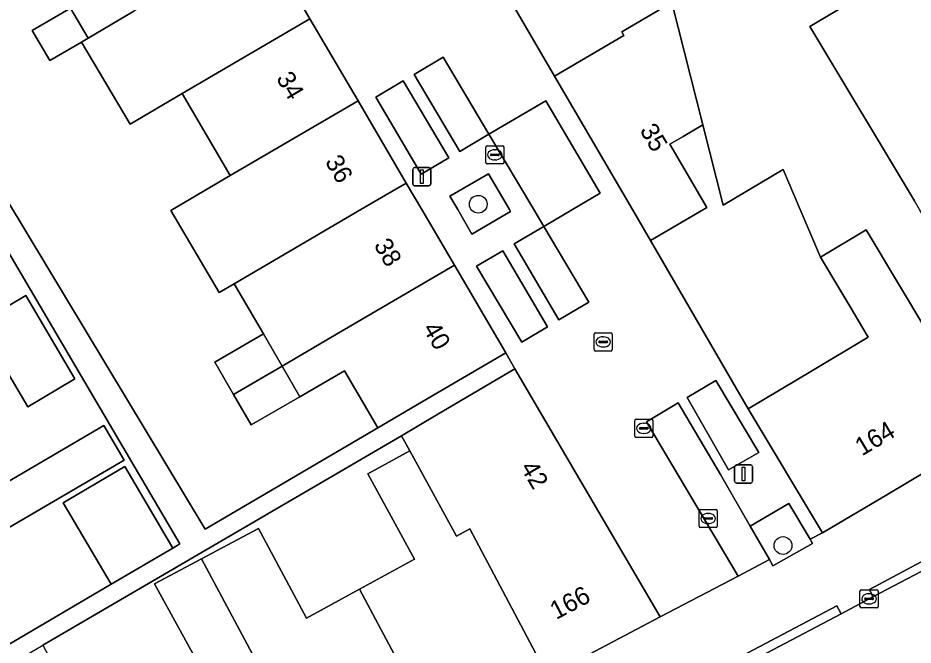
# Model space of a CAD drawing. Extents: x 161771 to 163125, y 382475 to 383179.
# Drawn here: x 162314.5 to 162363.7, y 382726.06 to 382760.54 of the extents above; entities that cross this region are included whole.
import ezdxf

# ---------------------------------------------------------------- set-up
doc = ezdxf.new("R2010")
doc.units = 0
for name, color, linetype in [('IMGEO_Boom', 7, 'Continuous'), ('IMGEO_Erf', 7, 'Continuous'), ('IMGEO_Groenvoorziening', 7, 'Continuous'), ('IMGEO_Kolk', 7, 'Continuous'), ('IMGEO_Lichtmast', 7, 'Continuous'), ('IMGEO_Muur', 7, 'Continuous'), ('IMGEO_Pand', 7, 'Continuous'), ('IMGEO_Pand_nummerreeks', 7, 'Continuous'), ('IMGEO_Parkeervlak_open', 7, 'Continuous'), ('IMGEO_Rijbaan_lokaal_open', 7, 'Continuous'), ('IMGEO_Rioolput', 7, 'Continuous'), ('IMGEO_Voetpad_open', 7, 'Continuous'), ('IMGEO_Woonerf_open', 7, 'Continuous')]:
    doc.layers.add(name, color=color, linetype=linetype)

msp = doc.modelspace()

# ---------------------------------------------------------------- linework, layer by layer
at = {"layer": 'IMGEO_Boom'}
for centre in [(162339.799, 382750.293), (162356.546, 382731.533)]:
    msp.add_circle(centre, 0.489, dxfattribs=at)
at = {"layer": 'IMGEO_Erf'}
for points in [[(162338.576, 382783.419), (162341.104, 382779.105), (162340.784, 382778.917), (162341.817, 382777.155), (162342.435, 382776.102), (162344.973, 382777.589), (162344.709, 382778.041), (162346.368, 382779.013), (162347.725, 382776.699), (162351.697, 382779.077), (162361.791, 382762.328), (162358.025, 382760.073), (162363.767, 382750.483)], [(162302.938, 382768.724), (162324.79, 382732.441), (162334.281, 382738.012), (162332.451, 382741.138), (162330.001, 382739.714), (162327.327, 382738.16), (162326.357, 382739.829), (162325.318, 382741.616), (162327.992, 382743.17), (162326.391, 382745.924), (162325.568, 382745.437), (162322.903, 382749.946), (162326.165, 382751.873), (162323.52, 382756.39), (162320.674, 382754.703), (162318.001, 382759.203), (162316.257, 382758.189), (162315.293, 382759.842), (162317.397, 382761.07), (162318.362, 382759.417), (162320.875, 382760.909)], [(162313.959, 382726.072), (162319.628, 382729.406), (162316.994, 382733.878), (162320.379, 382735.872), (162323.014, 382731.397), (162323.401, 382731.624), (162306.253, 382760.786)], [(162310.024, 382732.754), (162319.223, 382738.132), (162320.333, 382736.234), (162311.14, 382730.859)]]:
    msp.add_lwpolyline(points, dxfattribs=at)
for points in [[(162358.601, 382747.391), (162357.49, 382750), (162356.548, 382752.212), (162353.265, 382750.246), (162352.146, 382754.659), (162351.055, 382754.02), (162350.321, 382753.59), (162352.361, 382750.11), (162352.173, 382750), (162349.271, 382748.299), (162353.117, 382741.669), (162354.64, 382739.044), (162358.167, 382741.154), (162361.233, 382742.988), (162360.155, 382744.791), (162359.67, 382745.603)], [(162314.936, 382745.271), (162317.633, 382740.689), (162315.038, 382739.162), (162312.341, 382743.743)], [(162333.734, 382735.474), (162336.034, 382736.735), (162335.582, 382737.558), (162315.862, 382726.049), (162318.3, 382721.471), (162318.523, 382721.051), (162321.429, 382722.643), (162324.739, 382724.457), (162322.01, 382729.437), (162324.592, 382730.811), (162327.726, 382732.479), (162330.358, 382727.536), (162333.269, 382729.131), (162336.3, 382730.793)]]:
    msp.add_lwpolyline(points, close=True, dxfattribs=at)
at = {"layer": 'IMGEO_Groenvoorziening'}
for points in [[(162339.452, 382748.643), (162341.564, 382749.904), (162341.508, 382750), (162340.365, 382751.964), (162338.243, 382750.74), (162338.67, 382750)], [(162358.035, 382731.885), (162356.871, 382733.844), (162354.746, 382732.595), (162355.795, 382730.757), (162355.992, 382730.412), (162358.174, 382731.65)]]:
    msp.add_lwpolyline(points, close=True, dxfattribs=at)
at = {"layer": 'IMGEO_Kolk'}
for p, q in [((162340.212, 382752.587), (162340.212, 382753.439)), ((162340.287, 382753.513), (162341.139, 382753.513)), ((162341.213, 382753.439), (162341.213, 382752.587)), ((162340.471, 382753.007), (162340.471, 382753.019)), ((162340.909, 382752.97), (162340.511, 382752.97)), ((162340.514, 382753.056), (162340.912, 382753.056)), ((162340.7, 382753.293), (162340.725, 382753.293)), ((162340.955, 382753.019), (162340.955, 382753.007)), ((162341.139, 382752.513), (162340.287, 382752.513)), ((162340.723, 382752.733), (162340.698, 382752.733)), ((162346.164, 382742.301), (162346.164, 382743.153)), ((162346.239, 382743.227), (162347.091, 382743.227)), ((162347.165, 382743.153), (162347.165, 382742.301)), ((162346.423, 382742.721), (162346.423, 382742.733)), ((162346.861, 382742.684), (162346.463, 382742.684)), ((162346.466, 382742.77), (162346.864, 382742.77)), ((162346.652, 382743.007), (162346.677, 382743.007)), ((162346.907, 382742.733), (162346.907, 382742.721)), ((162347.091, 382742.227), (162346.239, 382742.227)), ((162346.675, 382742.447), (162346.65, 382742.447)), ((162351.935, 382732.591), (162351.935, 382733.443)), ((162352.01, 382733.517), (162352.862, 382733.517)), ((162352.423, 382733.297), (162352.448, 382733.297)), ((162352.936, 382733.443), (162352.936, 382732.591)), ((162352.194, 382733.011), (162352.194, 382733.023)), ((162352.632, 382732.974), (162352.234, 382732.974)), ((162352.237, 382733.06), (162352.635, 382733.06)), ((162352.678, 382733.023), (162352.678, 382733.011)), ((162352.862, 382732.517), (162352.01, 382732.517)), ((162352.446, 382732.737), (162352.421, 382732.737)), ((162360.774, 382728.18), (162360.774, 382729.032)), ((162360.849, 382729.106), (162361.701, 382729.106)), ((162361.262, 382728.886), (162361.287, 382728.886)), ((162361.775, 382729.032), (162361.775, 382728.18)), ((162361.033, 382728.6), (162361.033, 382728.612)), ((162361.471, 382728.563), (162361.073, 382728.563)), ((162361.076, 382728.649), (162361.474, 382728.649)), ((162361.285, 382728.326), (162361.26, 382728.326)), ((162361.517, 382728.612), (162361.517, 382728.6)), ((162361.701, 382728.106), (162360.849, 382728.106))]:
    msp.add_line(p, q, dxfattribs=at)
for points in [[(162340.212, 382752.587), (162340.212, 382753.439)], [(162340.287, 382753.513), (162341.139, 382753.513)], [(162341.213, 382753.439), (162341.213, 382752.587)], [(162341.139, 382752.513), (162340.287, 382752.513)], [(162346.164, 382742.301), (162346.164, 382743.153)], [(162346.239, 382743.227), (162347.091, 382743.227)], [(162347.165, 382743.153), (162347.165, 382742.301)], [(162347.091, 382742.227), (162346.239, 382742.227)], [(162351.935, 382732.591), (162351.935, 382733.443)], [(162352.01, 382733.517), (162352.862, 382733.517)], [(162352.936, 382733.443), (162352.936, 382732.591)], [(162352.862, 382732.517), (162352.01, 382732.517)], [(162360.774, 382728.18), (162360.774, 382729.032)], [(162360.849, 382729.106), (162361.701, 382729.106)], [(162361.775, 382729.032), (162361.775, 382728.18)], [(162361.701, 382728.106), (162360.849, 382728.106)]]:
    msp.add_lwpolyline(points, dxfattribs=at)
for centre, radius, start, end in [((162340.289, 382753.437), 0.0765, 91.552, 178.448), ((162340.289, 382753.437), 0.0765, 91.552, 178.448), ((162341.137, 382753.437), 0.0765, 1.552, 88.448), ((162341.137, 382753.437), 0.0765, 1.552, 88.448), ((162340.511, 382753.016), 0.0403, 85.8775, 175.7526), ((162340.508, 382753.006), 0.0366, 178.938, 274.7102), ((162340.912, 382753.013), 0.043, 264.8664, 352.4533), ((162340.916, 382753.018), 0.0386, 1.7309, 96.639), ((162340.289, 382752.589), 0.0765, 181.552, 268.448), ((162340.289, 382752.589), 0.0765, 181.552, 268.448), ((162341.137, 382752.589), 0.0765, 271.552, 358.448), ((162341.137, 382752.589), 0.0765, 271.552, 358.448), ((162346.241, 382743.151), 0.0765, 91.552, 178.448), ((162346.241, 382743.151), 0.0765, 91.552, 178.448), ((162347.089, 382743.151), 0.0765, 1.552, 88.448), ((162347.089, 382743.151), 0.0765, 1.552, 88.448), ((162346.463, 382742.73), 0.0403, 85.8775, 175.7526), ((162346.46, 382742.72), 0.0366, 178.938, 274.7102), ((162346.864, 382742.727), 0.043, 264.8664, 352.4533), ((162346.868, 382742.732), 0.0386, 1.7309, 96.639), ((162346.241, 382742.303), 0.0765, 181.552, 268.448), ((162346.241, 382742.303), 0.0765, 181.552, 268.448), ((162347.089, 382742.303), 0.0765, 271.552, 358.448), ((162347.089, 382742.303), 0.0765, 271.552, 358.448), ((162352.012, 382733.441), 0.0765, 91.552, 178.448), ((162352.012, 382733.441), 0.0765, 91.552, 178.448), ((162352.86, 382733.441), 0.0765, 1.552, 88.448), ((162352.86, 382733.441), 0.0765, 1.552, 88.448), ((162352.234, 382733.02), 0.0403, 85.8775, 175.7526), ((162352.231, 382733.01), 0.0366, 178.938, 274.7102), ((162352.635, 382733.017), 0.043, 264.8664, 352.4533), ((162352.639, 382733.022), 0.0386, 1.7309, 96.639), ((162352.012, 382732.593), 0.0765, 181.552, 268.448), ((162352.012, 382732.593), 0.0765, 181.552, 268.448), ((162352.86, 382732.593), 0.0765, 271.552, 358.448), ((162352.86, 382732.593), 0.0765, 271.552, 358.448), ((162360.851, 382729.03), 0.0765, 91.552, 178.448), ((162360.851, 382729.03), 0.0765, 91.552, 178.448), ((162361.699, 382729.03), 0.0765, 1.552, 88.448), ((162361.699, 382729.03), 0.0765, 1.552, 88.448), ((162361.073, 382728.609), 0.0403, 85.8775, 175.7526), ((162361.07, 382728.599), 0.0366, 178.938, 274.7102), ((162361.474, 382728.606), 0.043, 264.8664, 352.4533), ((162361.478, 382728.611), 0.0386, 1.7309, 96.639), ((162360.851, 382728.182), 0.0765, 181.552, 268.448), ((162360.851, 382728.182), 0.0765, 181.552, 268.448), ((162361.699, 382728.182), 0.0765, 271.552, 358.448), ((162361.699, 382728.182), 0.0765, 271.552, 358.448)]:
    msp.add_arc(centre, radius, start, end, dxfattribs=at)
for centre, major_axis, ratio, start_param, end_param in [((162340.699, 382753.013), (-0.387, 0.002), 0.722429, 4.712389, 7.853982), ((162340.724, 382753.013), (-0.39, 0.002), 0.717154, 1.570796, 4.712389), ((162346.651, 382742.727), (-0.387, 0.002), 0.722429, 4.712389, 7.853982), ((162346.676, 382742.727), (-0.39, 0.002), 0.717154, 1.570796, 4.712389), ((162352.422, 382733.017), (-0.387, 0.002), 0.722429, 4.712389, 7.853982), ((162352.447, 382733.017), (-0.39, 0.002), 0.717154, 1.570796, 4.712389), ((162361.261, 382728.606), (-0.387, 0.002), 0.722429, 4.712389, 7.853982), ((162361.286, 382728.606), (-0.39, 0.002), 0.717154, 1.570796, 4.712389)]:
    msp.add_ellipse(centre, major_axis=major_axis, ratio=ratio, start_param=start_param, end_param=end_param, dxfattribs=at)
at = {"layer": 'IMGEO_Lichtmast'}
for p, q in [((162336.196, 382751.407), (162336.196, 382752.207)), ((162336.196, 382752.207), (162336.196, 382751.407)), ((162336.296, 382752.307), (162337.086, 382752.307)), ((162337.086, 382752.307), (162336.296, 382752.307)), ((162337.186, 382752.207), (162337.186, 382751.407)), ((162337.186, 382751.407), (162337.186, 382752.207)), ((162337.086, 382751.307), (162336.296, 382751.307)), ((162336.296, 382751.307), (162337.086, 382751.307)), ((162353.882, 382735.064), (162353.882, 382735.864)), ((162353.882, 382735.864), (162353.882, 382735.064)), ((162353.982, 382735.964), (162354.772, 382735.964)), ((162354.772, 382735.964), (162353.982, 382735.964)), ((162354.872, 382735.864), (162354.872, 382735.064)), ((162354.872, 382735.064), (162354.872, 382735.864)), ((162354.772, 382734.964), (162353.982, 382734.964)), ((162353.982, 382734.964), (162354.772, 382734.964))]:
    msp.add_line(p, q, dxfattribs=at)
for points in [[(162336.616, 382752.182), (162336.766, 382752.182), (162336.766, 382751.432), (162336.616, 382751.432), (162336.616, 382752.182)], [(162354.302, 382735.839), (162354.452, 382735.839), (162354.452, 382735.089), (162354.302, 382735.089), (162354.302, 382735.839)]]:
    msp.add_lwpolyline(points, dxfattribs=at)
for centre, start, end in [((162336.296, 382752.207), 90, 180), ((162336.296, 382752.207), 90, 180), ((162337.086, 382752.207), 0, 90), ((162337.086, 382752.207), 360, 90), ((162336.296, 382751.407), 180, 270), ((162336.296, 382751.407), 180, 270), ((162337.086, 382751.407), 270, 0), ((162337.086, 382751.407), 270, 0), ((162353.982, 382735.864), 90, 180), ((162353.982, 382735.864), 90, 180), ((162354.772, 382735.864), 0, 90), ((162354.772, 382735.864), 360, 90), ((162353.982, 382735.064), 180, 270), ((162353.982, 382735.064), 180, 270), ((162354.772, 382735.064), 270, 0), ((162354.772, 382735.064), 270, 0)]:
    msp.add_arc(centre, 0.1, start, end, dxfattribs=at)
at = {"layer": 'IMGEO_Muur'}
msp.add_lwpolyline([(162349.271, 382748.299), (162353.117, 382741.669)], dxfattribs=at)
at = {"layer": 'IMGEO_Pand'}
for points in [[(162358.025, 382760.073), (162361.791, 382762.328), (162351.697, 382779.077), (162347.725, 382776.699), (162347.486, 382776.556), (162349.006, 382767.28), (162349.938, 382763.369), (162350.441, 382761.385), (162352.146, 382754.659), (162353.265, 382750.246), (162356.548, 382752.212), (162357.49, 382750), (162358.601, 382747.391), (162361.116, 382748.897), (162367.842, 382737.655), (162373.426, 382740.995), (162370.859, 382745.286), (162369.334, 382747.836), (162366.401, 382746.082), (162365.318, 382747.892), (162364.056, 382750), (162363.767, 382750.483)], [(162343.535, 382766.852), (162339.733, 382764.622), (162339.858, 382764.42), (162343.997, 382757.332), (162347.805, 382759.565), (162347.685, 382759.77), (162350.441, 382761.385), (162346.291, 382768.467)], [(162330.551, 382760.494), (162327.905, 382765.014), (162320.875, 382760.909), (162318.362, 382759.417), (162318.001, 382759.203), (162320.674, 382754.703), (162323.52, 382756.39)], [(162352.146, 382754.659), (162350.441, 382761.385), (162347.685, 382759.77), (162347.805, 382759.565), (162343.997, 382757.332), (162348.278, 382750), (162349.271, 382748.299), (162352.173, 382750), (162352.361, 382750.11), (162350.321, 382753.59), (162351.055, 382754.02)], [(162316.257, 382758.189), (162318.001, 382759.203), (162318.362, 382759.417), (162317.397, 382761.07), (162315.293, 382759.842)], [(162333.196, 382755.976), (162330.551, 382760.494), (162323.52, 382756.39), (162326.165, 382751.873)], [(162333.196, 382755.976), (162326.165, 382751.873), (162322.903, 382749.946), (162325.568, 382745.437), (162326.391, 382745.924), (162333.345, 382750), (162335.842, 382751.457)], [(162338.487, 382746.939), (162336.695, 382750), (162335.842, 382751.457), (162333.345, 382750), (162326.391, 382745.924), (162327.992, 382743.17), (162329.021, 382741.4), (162331.479, 382742.849)], [(162359.67, 382745.603), (162360.155, 382744.791), (162361.233, 382742.988), (162358.167, 382741.154), (162354.64, 382739.044), (162358.717, 382732.229), (162362.258, 382734.314), (162367.842, 382737.655), (162361.116, 382748.897), (162358.601, 382747.391)], [(162329.021, 382741.4), (162330.001, 382739.714), (162332.451, 382741.138), (162334.281, 382738.012), (162336.992, 382739.597), (162341.308, 382742.121), (162338.487, 382746.939), (162331.479, 382742.849)], [(162317.633, 382740.689), (162314.936, 382745.271), (162312.341, 382743.743), (162315.038, 382739.162)], [(162327.992, 382743.17), (162325.318, 382741.616), (162326.357, 382739.829), (162329.021, 382741.4)], [(162329.021, 382741.4), (162326.357, 382739.829), (162327.327, 382738.16), (162330.001, 382739.714)], [(162341.806, 382741.253), (162337.492, 382738.692), (162335.582, 382737.558), (162336.034, 382736.735), (162338.6, 382732.053), (162339.331, 382732.454), (162343.623, 382724.345), (162349.794, 382727.612)], [(162311.14, 382730.859), (162320.333, 382736.234), (162319.223, 382738.132), (162310.024, 382732.754), (162308.493, 382735.355), (162308.313, 382735.248), (162301.367, 382731.188), (162304.003, 382726.686), (162310.946, 382730.745)], [(162339.331, 382732.454), (162338.6, 382732.053), (162336.034, 382736.735), (162333.734, 382735.474), (162336.3, 382730.793), (162333.269, 382729.131), (162337.534, 382721.122), (162342.999, 382724.015), (162343.623, 382724.345)], [(162319.628, 382729.406), (162323.014, 382731.397), (162320.379, 382735.872), (162316.994, 382733.878)], [(162337.534, 382721.122), (162333.269, 382729.131), (162330.358, 382727.536), (162327.726, 382732.479), (162324.592, 382730.811), (162327.244, 382725.83), (162331.462, 382717.908), (162337.243, 382720.968)], [(162327.244, 382725.83), (162324.592, 382730.811), (162322.01, 382729.437), (162324.739, 382724.457), (162321.429, 382722.643), (162325.601, 382714.806), (162331.462, 382717.908)]]:
    msp.add_lwpolyline(points, close=True, dxfattribs=at)
at = {"layer": 'IMGEO_Parkeervlak_open'}
for points in [[(162336.283, 382757.435), (162338.778, 382753.2), (162340.387, 382754.148), (162337.875, 382758.372)], [(162335.681, 382757.08), (162334.163, 382756.186), (162336.657, 382751.951), (162338.176, 382752.845)], [(162343.404, 382749.075), (162341.772, 382748.114), (162344.232, 382743.935), (162345.878, 382744.913)], [(162341.141, 382747.742), (162339.705, 382746.897), (162342.189, 382742.72), (162343.603, 382743.561)], [(162351.278, 382739.665), (162353.546, 382735.69), (162355.21, 382736.64), (162352.856, 382740.602)], [(162353.119, 382735.446), (162350.786, 382739.372), (162349.039, 382738.335), (162354.077, 382729.857), (162355.795, 382730.757), (162354.746, 382732.595)]]:
    msp.add_lwpolyline(points, close=True, dxfattribs=at)
at = {"layer": 'IMGEO_Rijbaan_lokaal_open'}
msp.add_lwpolyline([(162398.073, 382750.355), (162397.484, 382750), (162394.665, 382748.302), (162365.036, 382730.599), (162364.87, 382730.497), (162361.487, 382728.709), (162359.733, 382727.782), (162352.24, 382723.821), (162349.484, 382722.364), (162351.77, 382718.461), (162354.685, 382720.034), (162367.741, 382727.079), (162370.2, 382728.476), (162400.386, 382746.491), (162398.286, 382750)], close=True, dxfattribs=at)
at = {"layer": 'IMGEO_Rioolput'}
for p, q in [((162348.396, 382737.55), (162348.396, 382738.402)), ((162348.471, 382738.476), (162349.323, 382738.476)), ((162348.884, 382738.256), (162348.909, 382738.256)), ((162349.397, 382738.402), (162349.397, 382737.55)), ((162348.655, 382737.97), (162348.655, 382737.982)), ((162349.093, 382737.933), (162348.695, 382737.933)), ((162348.698, 382738.019), (162349.096, 382738.019)), ((162348.907, 382737.696), (162348.882, 382737.696)), ((162349.139, 382737.982), (162349.139, 382737.97)), ((162349.323, 382737.476), (162348.471, 382737.476))]:
    msp.add_line(p, q, dxfattribs=at)
for points in [[(162348.396, 382737.55), (162348.396, 382738.402)], [(162348.471, 382738.476), (162349.323, 382738.476)], [(162349.397, 382738.402), (162349.397, 382737.55)], [(162349.323, 382737.476), (162348.471, 382737.476)]]:
    msp.add_lwpolyline(points, dxfattribs=at)
for centre, radius, start, end in [((162348.473, 382738.4), 0.0765, 91.552, 178.448), ((162348.473, 382738.4), 0.0765, 91.552, 178.448), ((162349.321, 382738.4), 0.0765, 1.552, 88.448), ((162349.321, 382738.4), 0.0765, 1.552, 88.448), ((162348.695, 382737.979), 0.0403, 85.8775, 175.7526), ((162348.692, 382737.969), 0.0366, 178.938, 274.7102), ((162349.096, 382737.976), 0.043, 264.8664, 352.4533), ((162349.1, 382737.981), 0.0386, 1.7309, 96.639), ((162348.473, 382737.552), 0.0765, 181.552, 268.448), ((162348.473, 382737.552), 0.0765, 181.552, 268.448), ((162349.321, 382737.552), 0.0765, 271.552, 358.448), ((162349.321, 382737.552), 0.0765, 271.552, 358.448)]:
    msp.add_arc(centre, radius, start, end, dxfattribs=at)
for centre, major_axis, ratio, start_param, end_param in [((162348.883, 382737.976), (-0.387, 0.002), 0.722429, 4.712389, 7.853982), ((162348.908, 382737.976), (-0.39, 0.002), 0.717154, 1.570796, 4.712389)]:
    msp.add_ellipse(centre, major_axis=major_axis, ratio=ratio, start_param=start_param, end_param=end_param, dxfattribs=at)
at = {"layer": 'IMGEO_Voetpad_open'}
for points in [[(162289.568, 382788.823), (162306.253, 382760.786), (162323.401, 382731.624), (162323.014, 382731.397), (162319.628, 382729.406), (162313.959, 382726.072), (162311.131, 382724.409), (162306.82, 382721.874), (162307.301, 382721.037), (162311.616, 382723.563), (162313.303, 382724.551), (162315.862, 382726.049), (162335.582, 382737.558), (162337.492, 382738.692), (162341.806, 382741.253), (162341.308, 382742.121), (162336.992, 382739.597), (162334.281, 382738.012), (162324.79, 382732.441), (162302.938, 382768.724), (162300.444, 382772.865), (162279.118, 382808.764)], [(162367.842, 382737.655), (162362.258, 382734.314), (162358.717, 382732.229), (162358.035, 382731.885), (162358.174, 382731.65), (162355.992, 382730.412), (162355.795, 382730.757), (162354.077, 382729.857), (162349.794, 382727.612), (162343.623, 382724.345), (162342.999, 382724.015), (162337.534, 382721.122), (162337.243, 382720.968), (162331.462, 382717.908), (162325.601, 382714.806), (162320.055, 382711.869), (162314.379, 382708.865), (162306.086, 382703.518), (162302.155, 382701.574), (162297.616, 382699.329), (162291.483, 382696.295), (162285.351, 382693.263), (162279.231, 382690.236), (162272.685, 382687.085)], [(162361.487, 382728.709), (162361.291, 382729.126), (162364.658, 382730.912), (162364.87, 382730.497), (162365.036, 382730.599)], [(162345.958, 382720.5), (162348.919, 382722.065), (162348.686, 382722.507), (162351.968, 382724.242), (162359.5, 382728.224), (162359.733, 382727.782), (162361.487, 382728.709)]]:
    msp.add_lwpolyline(points, dxfattribs=at)
for points in [[(162364.87, 382730.497), (162364.658, 382730.912), (162361.291, 382729.126), (162361.487, 382728.709)], [(162349.484, 382722.364), (162352.24, 382723.821), (162359.733, 382727.782), (162359.5, 382728.224), (162351.968, 382724.242), (162348.686, 382722.507), (162348.919, 382722.065)]]:
    msp.add_lwpolyline(points, close=True, dxfattribs=at)
at = {"layer": 'IMGEO_Woonerf_open'}
msp.add_lwpolyline([(162327.905, 382765.014), (162330.551, 382760.494), (162333.196, 382755.976), (162335.842, 382751.457), (162336.695, 382750), (162338.487, 382746.939), (162341.308, 382742.121), (162341.806, 382741.253), (162349.794, 382727.612), (162354.077, 382729.857), (162349.039, 382738.335), (162350.786, 382739.372), (162353.119, 382735.446), (162354.746, 382732.595), (162356.871, 382733.844), (162358.035, 382731.885), (162358.717, 382732.229), (162354.64, 382739.044), (162353.117, 382741.669), (162349.271, 382748.299), (162348.278, 382750), (162343.997, 382757.332), (162339.858, 382764.42)], dxfattribs=at)
for points in [[(162340.387, 382754.148), (162338.778, 382753.2), (162336.283, 382757.435), (162337.875, 382758.372)], [(162338.176, 382752.845), (162336.657, 382751.951), (162334.163, 382756.186), (162335.681, 382757.08)], [(162343.509, 382755.987), (162340.387, 382754.148), (162342.854, 382750), (162343.404, 382749.075), (162344.975, 382750), (162346.506, 382750.902)], [(162343.509, 382755.987), (162346.506, 382750.902), (162344.975, 382750), (162343.404, 382749.075), (162342.854, 382750), (162340.387, 382754.148)], [(162340.365, 382751.964), (162341.508, 382750), (162341.564, 382749.904), (162339.452, 382748.643), (162338.67, 382750), (162338.243, 382750.74)], [(162343.404, 382749.075), (162345.878, 382744.913), (162344.232, 382743.935), (162341.772, 382748.114)], [(162341.141, 382747.742), (162343.603, 382743.561), (162342.189, 382742.72), (162339.705, 382746.897)], [(162351.278, 382739.665), (162352.856, 382740.602), (162355.21, 382736.64), (162353.546, 382735.69)]]:
    msp.add_lwpolyline(points, close=True, dxfattribs=at)

# ---------------------------------------------------------------- texts
at = {"layer": 'IMGEO_Pand_nummerreeks'}
for s, rotation, p in [('34', 300.3481, (162328.667, 382757.221)), ('35', 300.2806, (162348.647, 382754.365)), ('36', 300.3481, (162331.351, 382752.637)), ('38', 300.3494, (162334.035, 382748.05)), ('40', 300.3481, (162336.719, 382743.466)), ('164', 30.8913, (162360.888, 382736.431)), ('42', 300.3551, (162342.087, 382735.825)), ('166', 27.8973, (162344.08, 382727.438))]:
    msp.add_text(s, height=1, rotation=rotation, dxfattribs=at).set_placement(p)

doc.saveas('drawing.dxf')
